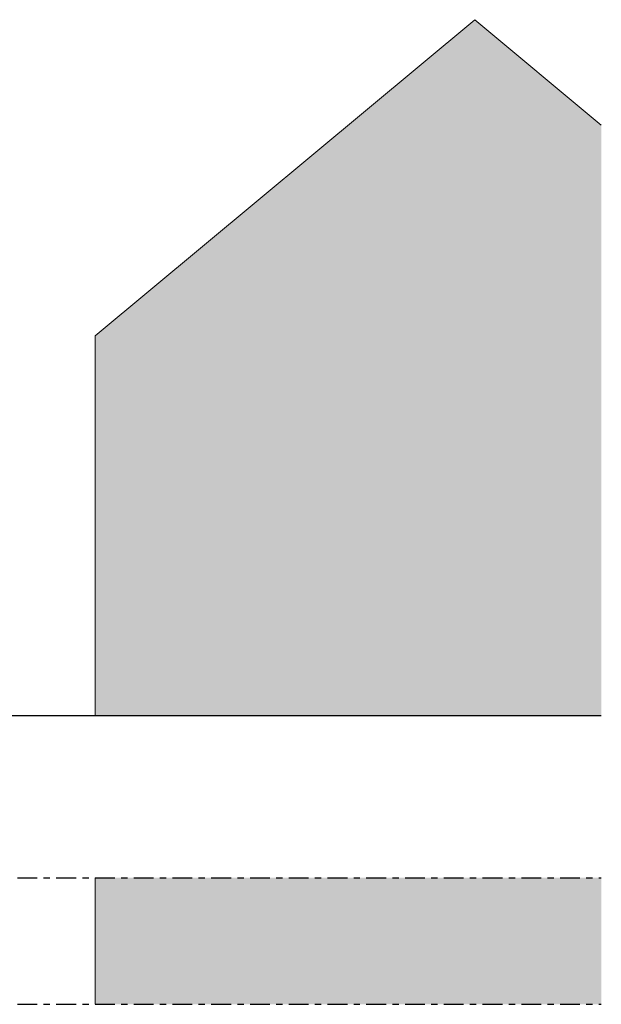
# Model space of a CAD drawing. Header units: metres. Extents: x 104013 to 108981, y 427946 to 428479.
# Tile 288 of 330: x 108883 to 108892, y 428291 to 428307. Entities that reach past the tile are written whole.
import ezdxf

# ---------------------------------------------------------------- set-up
doc = ezdxf.new("R2010")
doc.units = ezdxf.units.M
doc.linetypes.add('CENTER', pattern=[2, 1.25, -0.25, 0.25, -0.25])
doc.linetypes.add('XX-AFBREEK', pattern=[7, 4, -1, 1, -1])
for name, color, linetype, lineweight in [('N-WE-OG-BEBOUWING_WONINGBOUW-GD', 7, 'Continuous', 18), ('N-WE-VH-VERHARDING-GD', 7, 'Continuous', 25), ('N-XX-GW-GROND-GD', 7, 'Continuous', 25), ('X-XX-AL-AFBREEKLIJN-GD', 7, 'XX-AFBREEK', 25)]:
    doc.layers.add(name, color=color, linetype=linetype, lineweight=lineweight)
doc.layers.add('N-WE-VH-VERHARDING-AP_BEBOUWING', color=41, linetype='Continuous')

msp = doc.modelspace()

# ---------------------------------------------------------------- hatches: boundary and pattern name
at = {"layer": 'N-WE-VH-VERHARDING-AP_BEBOUWING'}
h = msp.add_hatch(color=256, dxfattribs=at)
h.dxf.hatch_style = 1
h.set_gradient(color1=(207, 207, 207))
h.paths.add_polyline_path([(108890.305, 428306.711), (108884.305, 428301.711), (108884.305, 428295.711), (108892.305, 428295.711), (108892.305, 428305.045)])
h = msp.add_hatch(color=256, dxfattribs=at)
h.dxf.hatch_style = 1
h.set_gradient(color1=(207, 207, 207))
h.paths.add_polyline_path([(108892.305, 428293.142), (108884.304, 428293.142), (108884.304, 428291.142), (108892.305, 428291.142)])

# ---------------------------------------------------------------- linework, layer by layer
at = {"layer": 'N-WE-OG-BEBOUWING_WONINGBOUW-GD'}
for points in [[(108890.305, 428306.711), (108884.305, 428301.711)], [(108890.305, 428306.711), (108892.305, 428305.045)], [(108884.305, 428295.711), (108884.305, 428301.711)], [(108884.304, 428291.142), (108884.304, 428293.142)]]:
    msp.add_lwpolyline(points, dxfattribs=at)
at = {"layer": 'N-WE-VH-VERHARDING-GD', "flags": 128}
msp.add_lwpolyline([(108882.305, 428295.711), (108884.305, 428295.711)], dxfattribs=at)
at = {"layer": 'N-XX-GW-GROND-GD', "flags": 128}
msp.add_lwpolyline([(108884.305, 428295.711), (108892.305, 428295.711)], dxfattribs=at)
at = {"layer": 'X-XX-AL-AFBREEKLIJN-GD', "linetype": 'CENTER', "ltscale": 0.25}
for points in [[(108859.804, 428293.142), (108892.305, 428293.142)], [(108859.804, 428291.142), (108892.305, 428291.142)]]:
    msp.add_lwpolyline(points, dxfattribs=at)

doc.saveas('drawing.dxf')
